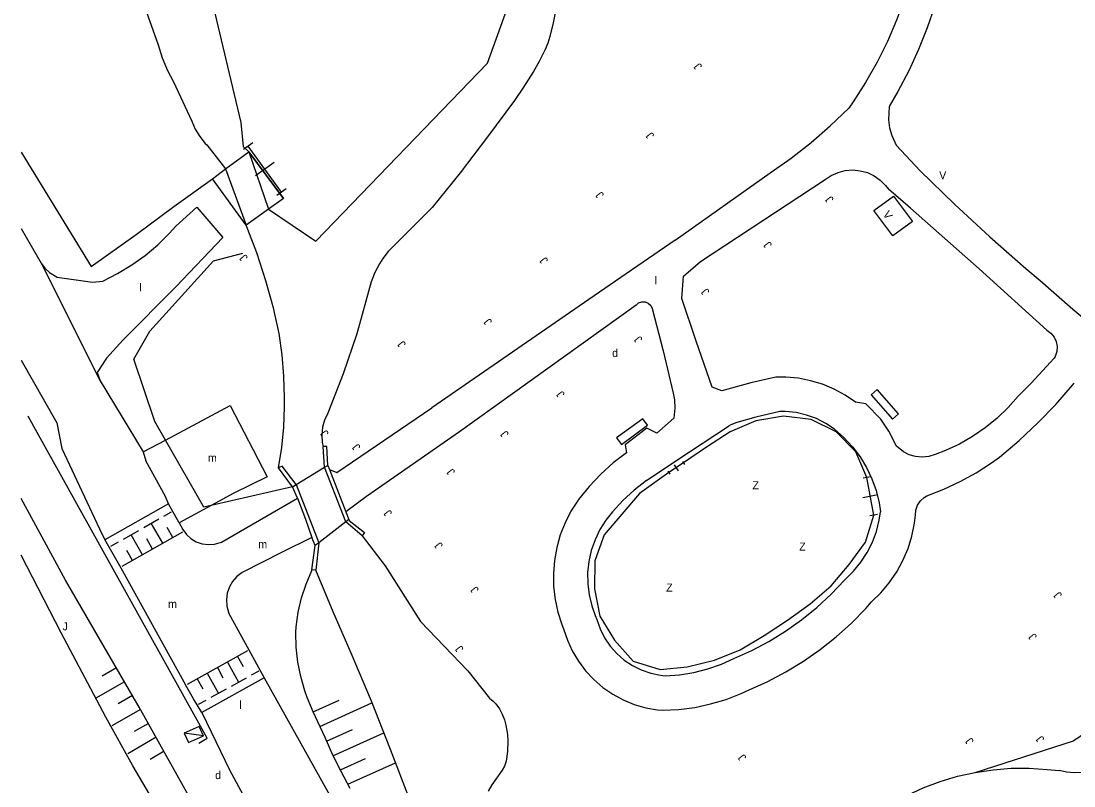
# Model space of a CAD drawing. Extents: x 134999 to 136502, y 457398 to 459002.
# Drawn here: x 135000 to 135065.8, y 458682.3 to 458730 of the extents above; entities that cross this region are included whole.
import ezdxf

# ---------------------------------------------------------------- set-up
doc = ezdxf.new("R2010")
doc.units = 0
for name, color, linetype in [('RI_DGTB_18', 7, 'Continuous'), ('RI_DGTB_29', 7, 'Continuous'), ('RI_DGTB_30', 7, 'Continuous'), ('RI_DGTB_31', 7, 'Continuous'), ('RI_DGTB_32', 7, 'Continuous'), ('RI_DGTB_43', 7, 'Continuous'), ('RI_DGTB_48', 7, 'Continuous'), ('RI_DGTB_53', 7, 'Continuous'), ('RI_DGTB_54', 7, 'Continuous'), ('RI_DGTB_55', 7, 'Continuous'), ('RI_DGTB_58', 7, 'Continuous')]:
    doc.layers.add(name, color=color, linetype=linetype)

msp = doc.modelspace()

# ---------------------------------------------------------------- linework, layer by layer
at = {"layer": 'RI_DGTB_18'}
for p, q in [((135005.956, 458689.626), (135005.061, 458689.111)), ((135006.455, 458688.759), (135004.666, 458687.729)), ((135006.954, 458687.893), (135006.059, 458687.378)), ((135018.247, 458686.872), (135019.875, 458687.608)), ((135018.659, 458685.961), (135021.915, 458687.432)), ((135007.453, 458687.026), (135005.663, 458685.996)), ((135007.952, 458686.159), (135007.057, 458685.644)), ((135019.071, 458685.049), (135020.698, 458685.785)), ((135019.482, 458684.138), (135022.66, 458685.574)), ((135008.45, 458685.293), (135006.661, 458684.263)), ((135059.6, 458683.102), (135065.753, 458685.066)), ((135008.949, 458684.426), (135008.055, 458683.911)), ((135019.965, 458683.259), (135021.522, 458683.963)), ((135020.419, 458682.367), (135023.381, 458683.705))]:
    msp.add_line(p, q, dxfattribs=at)
for points in [[(135011.049, 458680.625), (135007.382, 458687.179), (135002.772, 458695.104), (135000, 458700.209)], [(135020.549, 458682.084), (135020.005, 458683.162), (135019.468, 458684.17), (135019.001, 458685.28), (135018.247, 458686.872), (135017.875, 458687.785), (135017.731, 458688.184), (135017.469, 458689.077), (135017.286, 458689.988), (135017.182, 458690.912), (135017.157, 458691.842), (135017.186, 458692.194), (135017.315, 458693.1), (135017.523, 458693.99), (135017.808, 458694.859), (135018.168, 458695.7), (135018.174, 458695.751)], [(135068.609, 458689.284), (135068.457, 458688.604), (135068.229, 458687.946), (135067.926, 458687.319), (135067.553, 458686.73), (135067.116, 458686.187), (135066.619, 458685.699), (135066.069, 458685.27), (135065.753, 458685.066)], [(135068.076, 458684.008), (135067.695, 458683.679), (135067.267, 458683.414), (135066.802, 458683.22), (135066.312, 458683.102), (135065.81, 458683.063), (135065.308, 458683.104), (135064.849, 458683.214)]]:
    msp.add_lwpolyline(points, dxfattribs=at)
at = {"layer": 'RI_DGTB_30'}
for points in [[(135011.126, 458685.97), (135010.194, 458685.542), (135010.46, 458684.963), (135011.392, 458685.391), (135011.126, 458685.97)], [(135011.392, 458685.391), (135010.194, 458685.542)]]:
    msp.add_lwpolyline(points, dxfattribs=at)
at = {"layer": 'RI_DGTB_31'}
for p, q in [((135008.926, 458699.108), (135009.399, 458699.378)), ((135007.662, 458698.388), (135008.61, 458698.928)), ((135008.849, 458697.407), (135008.136, 458698.658)), ((135006.322, 458695.967), (135010.112, 458698.127)), ((135006.399, 458697.668), (135007.347, 458698.209)), ((135007.586, 458696.687), (135006.873, 458697.938)), ((135009.481, 458697.767), (135009.124, 458698.392)), ((135005.609, 458697.218), (135006.084, 458697.489)), ((135008.217, 458697.047), (135007.861, 458697.673)), ((135006.954, 458696.327), (135006.598, 458696.953)), ((135014.149, 458690.687), (135010.374, 458688.591)), ((135012.891, 458689.989), (135013.59, 458688.73)), ((135013.52, 458690.338), (135013.869, 458689.708)), ((135012.262, 458689.639), (135012.611, 458689.01)), ((135014.848, 458689.428), (135014.376, 458689.166)), ((135011.004, 458688.94), (135011.353, 458688.311)), ((135011.633, 458689.29), (135012.332, 458688.031)), ((135014.061, 458688.991), (135013.118, 458688.467)), ((135012.803, 458688.293), (135011.86, 458687.769)), ((135011.545, 458687.594), (135011.073, 458687.332))]:
    msp.add_line(p, q, dxfattribs=at)
at = {"layer": 'RI_DGTB_32'}
for points in [[(135053.099, 458706.665), (135054.436, 458705.165), (135054.809, 458705.498), (135053.472, 458706.998), (135053.099, 458706.665)], [(135037.502, 458703.579), (135039.136, 458704.782), (135038.839, 458705.185), (135037.206, 458703.981), (135037.502, 458703.579)]]:
    msp.add_lwpolyline(points, dxfattribs=at)
at = {"layer": 'RI_DGTB_48'}
for p, q in [((135014.482, 458722.416), (135013.906, 458722.002)), ((135016.266, 458719.329), (135014.194, 458722.209)), ((135016.39, 458718.926), (135014.23, 458721.856)), ((135015.806, 458721.184), (135014.654, 458720.354)), ((135016.554, 458719.536), (135015.978, 458719.122))]:
    msp.add_line(p, q, dxfattribs=at)
for points in [[(135000, 458721.836), (135004.37, 458714.69), (135007.191, 458716.692), (135009.549, 458718.426), (135011.951, 458720.166)], [(135009.015, 458703.852), (135008.351, 458705.015), (135007.036, 458708.892), (135008.041, 458710.654), (135012.017, 458715.034), (135013.845, 458715.522)], [(135011.098, 458684.917), (135011.634, 458685.233), (135000.806, 458704.695), (135000.444, 458705.351)], [(135052.842, 458701.513), (135052.137, 458703.119), (135050.915, 458704.361), (135049.349, 458705.125), (135047.621, 458705.341), (135045.899, 458705.058), (135044.295, 458704.362), (135042.82, 458703.414), (135041.379, 458702.421)], [(135011.877, 458699.761), (135011.412, 458699.655), (135009.015, 458703.852)], [(135040.459, 458701.815), (135038.642, 458700.505), (135036.416, 458697.941), (135035.845, 458696.303), (135035.812, 458694.564), (135036.165, 458692.857), (135037.063, 458691.362), (135038.233, 458690.054), (135039.933, 458689.529), (135041.619, 458689.694), (135043.31, 458690.097), (135044.923, 458690.762), (135046.422, 458691.638), (135047.871, 458692.602), (135049.288, 458693.615), (135050.6, 458694.75), (135051.728, 458696.076), (135052.759, 458697.483), (135053.266, 458699.157)], [(135016.958, 458700.926), (135011.877, 458699.761)]]:
    msp.add_lwpolyline(points, dxfattribs=at)
at = {"layer": 'RI_DGTB_53'}
for p, q in [((135054.664, 458722.267), (135056.174, 458720.653)), ((135040.861, 458716.324), (135046.806, 458720.536)), ((135040.861, 458716.324), (135035.474, 458712.63)), ((135035.474, 458712.63), (135025.652, 458705.862)), ((135038.424, 458712.272), (135027.385, 458704.355)), ((135019.731, 458701.824), (135025.652, 458705.862)), ((135040.968, 458702.604), (135044.193, 458704.715)), ((135027.385, 458704.355), (135021.588, 458700.32)), ((135007.619, 458703.108), (135007.799, 458702.544)), ((135039.065, 458701.316), (135040.968, 458702.604)), ((135041.318, 458702.513), (135041.439, 458702.328)), ((135019.258, 458702.004), (135019.731, 458701.824)), ((135019.258, 458702.004), (135020.289, 458699.379)), ((135040.398, 458701.908), (135040.52, 458701.723)), ((135041.379, 458702.421), (135040.459, 458701.815)), ((135041.379, 458702.42), (135040.459, 458701.815)), ((135040.798, 458702.302), (135041.04, 458701.934)), ((135053.077, 458701.556), (135052.606, 458701.471)), ((135053.266, 458699.157), (135052.842, 458701.513)), ((135053.266, 458699.157), (135052.842, 458701.513)), ((135009.203, 458699.862), (135005.243, 458697.624)), ((135009.876, 458698.682), (135009.203, 458699.862)), ((135012.531, 458697.48), (135017.261, 458700.214)), ((135021.588, 458700.32), (135020.289, 458699.379)), ((135053.526, 458700.42), (135052.583, 458700.25)), ((135053.501, 458699.2), (135053.03, 458699.115)), ((135035.863, 458692.891), (135035.972, 458692.645)), ((135015.195, 458689.003), (135011.289, 458686.835)), ((135015.195, 458689.003), (135019.656, 458680.989)), ((135011.289, 458686.835), (135013.034, 458683.218)), ((135013.034, 458683.218), (135015.815, 458678.171))]:
    msp.add_line(p, q, dxfattribs=at)
for points in [[(135055.604, 458732.803), (135055.183, 458731.42), (135054.686, 458730.063), (135054.115, 458728.735), (135053.472, 458727.44), (135052.758, 458726.183), (135051.975, 458724.968), (135051.703, 458724.578)], [(135057.075, 458730.97), (135056.61, 458729.586), (135056.07, 458728.23), (135055.457, 458726.905), (135054.772, 458725.616), (135054.224, 458724.687)], [(135046.806, 458720.536), (135048.104, 458721.452), (135049.355, 458722.432), (135050.554, 458723.474), (135051.7, 458724.575), (135051.703, 458724.578)], [(135054.224, 458724.687), (135054.19, 458723.84), (135054.249, 458723.341), (135054.387, 458722.858), (135054.664, 458722.267)], [(135050.221, 458720.114), (135050.608, 458720.374), (135051.035, 458720.564), (135051.487, 458720.678), (135051.952, 458720.714), (135052.416, 458720.67), (135052.866, 458720.547), (135053.289, 458720.349), (135053.672, 458720.083), (135054.003, 458719.754), (135054.189, 458719.509)], [(135056.174, 458720.653), (135058.308, 458718.572), (135060.508, 458716.539), (135062.762, 458714.565), (135063.662, 458713.805)], [(135042.444, 458715.007), (135050.221, 458720.114)], [(135064.078, 458710.704), (135059.845, 458714.543), (135055.559, 458718.323), (135054.189, 458719.509)], [(135009.666, 458717.206), (135010.976, 458718.396), (135012.613, 458716.502), (135009.67, 458713.418), (135006.369, 458710.107), (135005.337, 458708.955), (135004.759, 458708.073), (135004.945, 458707.557)], [(135000, 458717.058), (135001.259, 458714.901)], [(135005.106, 458713.782), (135006.027, 458714.247), (135006.911, 458714.783), (135007.75, 458715.385), (135008.541, 458716.05), (135009.278, 458716.775), (135009.666, 458717.206)], [(135043.776, 458706.917), (135043.171, 458707.155), (135042.166, 458710.023), (135041.274, 458712.698), (135041.387, 458714.088), (135042.444, 458715.007)], [(135001.259, 458714.901), (135004.945, 458707.557)], [(135001.259, 458714.901), (135001.488, 458714.58), (135001.778, 458714.311), (135002.263, 458714.017)], [(135002.263, 458714.017), (135004.472, 458713.713), (135005.106, 458713.782)], [(135063.662, 458713.805), (135065.698, 458712.017), (135067.786, 458710.289), (135069.923, 458708.624), (135072.109, 458707.023), (135074.342, 458705.487), (135076.618, 458704.017), (135078.938, 458702.616), (135081.297, 458701.283), (135081.624, 458701.106)], [(135038.424, 458712.272), (135038.581, 458712.413), (135038.779, 458712.485), (135038.99, 458712.48), (135039.183, 458712.396), (135039.332, 458712.248), (135039.414, 458712.062)], [(135039.414, 458712.062), (135040.11, 458709.431), (135040.727, 458706.78), (135040.816, 458706.369)], [(135064.078, 458710.704), (135064.334, 458710.521), (135064.535, 458710.28), (135064.668, 458709.996), (135064.726, 458709.688), (135064.705, 458709.375), (135064.605, 458709.077), (135064.542, 458708.963)], [(135000, 458708.846), (135002.23, 458704.919), (135002.548, 458703.315), (135004.895, 458698.301), (135005.243, 458697.624)], [(135064.542, 458708.963), (135063.09, 458707.4), (135062.296, 458706.594)], [(135047.146, 458707.77), (135045.585, 458707.419), (135043.776, 458706.917)], [(135052.117, 458706.223), (135051.474, 458706.663), (135050.79, 458707.035), (135050.071, 458707.335), (135049.325, 458707.559), (135048.56, 458707.706), (135047.784, 458707.774), (135047.146, 458707.77)], [(135004.945, 458707.557), (135007.619, 458703.108)], [(135061.119, 458702.79), (135062.344, 458703.825), (135063.517, 458704.919), (135064.633, 458706.071), (135065.691, 458707.277), (135065.791, 458707.398)], [(135062.296, 458706.594), (135061.665, 458705.875), (135060.976, 458705.212), (135060.235, 458704.609), (135059.445, 458704.07), (135058.613, 458703.598), (135057.744, 458703.198), (135057.099, 458702.955)], [(135009.015, 458703.852), (135013.057, 458706.007), (135015.378, 458701.562), (135013.299, 458700.529), (135011.877, 458699.761)], [(135040.816, 458706.369), (135040.845, 458705.848), (135040.784, 458705.219)], [(135054.682, 458703.464), (135054.217, 458704.409), (135053.712, 458705.164), (135052.776, 458706.119), (135052.117, 458706.223)], [(135040.784, 458705.219), (135039.711, 458704.289), (135039.084, 458704.588), (135037.737, 458703.555), (135037.823, 458703.06)], [(135047.397, 458705.638), (135045.892, 458705.289), (135044.707, 458704.956)], [(135050.818, 458704.522), (135050.271, 458704.889), (135049.682, 458705.188), (135049.062, 458705.414), (135048.419, 458705.563), (135047.763, 458705.633), (135047.397, 458705.638)], [(135044.707, 458704.956), (135044.338, 458704.802), (135044.193, 458704.715)], [(135050.818, 458704.522), (135051.407, 458704.006), (135051.941, 458703.432), (135052.414, 458702.807), (135052.82, 458702.137), (135053.156, 458701.429), (135053.418, 458700.691), (135053.604, 458699.929), (135053.689, 458699.37)], [(135007.619, 458703.108), (135009.015, 458703.852)], [(135057.099, 458702.955), (135056.704, 458702.832), (135056.294, 458702.787), (135055.882, 458702.821), (135055.485, 458702.935), (135055.117, 458703.122), (135054.682, 458703.464)], [(135009.203, 458699.862), (135009.022, 458700.336), (135007.799, 458702.544)], [(135037.823, 458703.06), (135036.993, 458702.418), (135036.214, 458701.716), (135035.491, 458700.956), (135034.828, 458700.144), (135034.792, 458700.095)], [(135056.577, 458700.373), (135057.641, 458700.779), (135058.675, 458701.26), (135059.672, 458701.812), (135060.627, 458702.432), (135061.119, 458702.79)], [(135039.065, 458701.316), (135038.304, 458700.725), (135037.596, 458700.073), (135036.943, 458699.364), (135036.535, 458698.852)], [(135017.261, 458700.214), (135017.759, 458698.906), (135018.165, 458697.756)], [(135034.792, 458700.095), (135034.351, 458699.409), (135033.98, 458698.683), (135033.682, 458697.924), (135033.46, 458697.14), (135033.316, 458696.337), (135033.251, 458695.524), (135033.265, 458694.709), (135033.36, 458693.899), (135033.533, 458693.102), (135033.784, 458692.327), (135033.887, 458692.067)], [(135055.879, 458699.164), (135055.903, 458699.483), (135056.005, 458699.787), (135056.179, 458700.056), (135056.414, 458700.273), (135056.577, 458700.373)], [(135011.877, 458699.761), (135009.876, 458698.682)], [(135051.493, 458695.173), (135052.01, 458695.674), (135052.467, 458696.23), (135052.861, 458696.832), (135053.185, 458697.475), (135053.436, 458698.15), (135053.611, 458698.848), (135053.689, 458699.37)], [(135009.876, 458698.682), (135010.102, 458698.271)], [(135036.535, 458698.852), (135036.16, 458698.258), (135035.855, 458697.625), (135035.624, 458696.962), (135035.47, 458696.276), (135035.395, 458695.578), (135035.4, 458694.875), (135035.484, 458694.178), (135035.648, 458693.494), (135035.863, 458692.891)], [(135053.136, 458693.739), (135053.717, 458694.311), (135054.239, 458694.937), (135054.698, 458695.612), (135055.088, 458696.328), (135055.406, 458697.079), (135055.65, 458697.857), (135055.815, 458698.655), (135055.879, 458699.164)], [(135010.102, 458698.271), (135010.326, 458697.958), (135010.612, 458697.695), (135010.946, 458697.496), (135011.313, 458697.369), (135011.699, 458697.319), (135012.087, 458697.35), (135012.531, 458697.48)], [(135005.243, 458697.624), (135006.223, 458695.87), (135010.265, 458688.569)], [(135018.165, 458697.756), (135016.315, 458696.84), (135013.808, 458695.583)], [(135013.808, 458695.583), (135013.482, 458695.333), (135013.214, 458695.028), (135013.012, 458694.677), (135012.882, 458694.292), (135012.831, 458693.89), (135012.858, 458693.485), (135012.983, 458693.027)], [(135044.526, 458690.207), (135045.641, 458690.706), (135046.72, 458691.276), (135047.76, 458691.916), (135048.756, 458692.622), (135049.704, 458693.393), (135050.599, 458694.223), (135051.438, 458695.111), (135051.493, 458695.173)], [(135045.474, 458688.248), (135046.643, 458688.772), (135047.778, 458689.369), (135048.873, 458690.035), (135049.925, 458690.768), (135050.928, 458691.565), (135051.881, 458692.423), (135052.777, 458693.339), (135053.136, 458693.739)], [(135012.983, 458693.027), (135014.237, 458690.746), (135015.195, 458689.003)], [(135035.972, 458692.645), (135036.176, 458692.059), (135036.454, 458691.505), (135036.8, 458690.99), (135037.21, 458690.525), (135037.676, 458690.116), (135038.191, 458689.77), (135038.746, 458689.494), (135039.332, 458689.291), (135039.94, 458689.165), (135040.241, 458689.133)], [(135033.887, 458692.067), (135034.125, 458691.359), (135034.437, 458690.68), (135034.82, 458690.039), (135035.269, 458689.443), (135035.78, 458688.897), (135036.345, 458688.41), (135036.96, 458687.986), (135037.617, 458687.63), (135038.307, 458687.346), (135039.024, 458687.137), (135039.76, 458687.007), (135040.076, 458686.975)], [(135040.241, 458689.133), (135041.14, 458689.197), (135042.031, 458689.34), (135042.905, 458689.562), (135043.755, 458689.86), (135044.526, 458690.207)], [(135011.289, 458686.835), (135010.763, 458687.682), (135010.265, 458688.569)], [(135040.076, 458686.975), (135041.085, 458687.028), (135042.086, 458687.16), (135043.074, 458687.371), (135044.042, 458687.66), (135044.985, 458688.024), (135045.474, 458688.248)]]:
    msp.add_lwpolyline(points, dxfattribs=at)
at = {"layer": 'RI_DGTB_54'}
for p, q in [((135012.779, 458720.781), (135014.23, 458721.856)), ((135011.951, 458720.166), (135012.779, 458720.781)), ((135014.065, 458717.278), (135011.951, 458720.166)), ((135015.455, 458718.267), (135014.065, 458717.278)), ((135017.187, 458701.075), (135018.958, 458702.157)), ((135018.958, 458702.157), (135019.159, 458702.257)), ((135019.159, 458702.257), (135019.258, 458702.004)), ((135019.258, 458702.004), (135020.289, 458699.379)), ((135016.958, 458700.926), (135017.187, 458701.075)), ((135017.261, 458700.214), (135016.958, 458700.926)), ((135020.289, 458699.379), (135020.48, 458698.892)), ((135020.288, 458698.743), (135018.61, 458697.436)), ((135020.48, 458698.892), (135020.288, 458698.743)), ((135020.48, 458698.892), (135020.504, 458698.831)), ((135018.372, 458697.257), (135018.165, 458697.756)), ((135018.61, 458697.436), (135018.372, 458697.257))]:
    msp.add_line(p, q, dxfattribs=at)
for points in [[(135014.23, 458721.856), (135016.39, 458718.926)], [(135016.39, 458718.926), (135015.455, 458718.267)]]:
    msp.add_lwpolyline(points, dxfattribs=at)
at = {"layer": 'RI_DGTB_55'}
msp.add_lwpolyline([(135053.267, 458718.18), (135054.493, 458719.089), (135055.686, 458717.503), (135054.46, 458716.594)], close=True, dxfattribs=at)
at = {"layer": 'RI_DGTB_58'}
for p, q in [((135010.848, 458735.762), (135013.73, 458723.684)), ((135029.139, 458727.386), (135030.864, 458732.152)), ((135018.422, 458716.268), (135029.139, 458727.386)), ((135013.73, 458723.684), (135013.876, 458722.176)), ((135013.876, 458722.176), (135014.23, 458721.856)), ((135014.23, 458721.856), (135015.455, 458718.267)), ((135012.779, 458720.781), (135014.065, 458717.278)), ((135015.455, 458718.267), (135018.422, 458716.268)), ((135018.958, 458702.157), (135018.869, 458703.457)), ((135016.958, 458700.926), (135016.085, 458702.115)), ((135020.288, 458698.743), (135018.958, 458702.157)), ((135017.187, 458701.075), (135018.61, 458697.436)), ((135021.301, 458697.868), (135020.288, 458698.743)), ((135018.174, 458695.751), (135018.372, 458697.257)), ((135018.61, 458697.436), (135018.409, 458695.733)), ((135018.409, 458695.733), (135018.174, 458695.751))]:
    msp.add_line(p, q, dxfattribs=at)
for points in [[(135007.398, 458731.815), (135008.564, 458728.528), (135008.819, 458727.712), (135009.149, 458726.924), (135009.518, 458726.225), (135010.663, 458723.771), (135010.875, 458723.266), (135011.159, 458722.798), (135011.507, 458722.376), (135011.595, 458722.287), (135012.779, 458720.781)], [(135033.564, 458731.612), (135033.237, 458729.896), (135033.037, 458729.049), (135032.902, 458728.636), (135032.734, 458728.232), (135032.364, 458727.497), (135032.013, 458726.873), (135031.347, 458725.815), (135030.815, 458725.044), (135029.137, 458722.778), (135027.434, 458720.546), (135026.565, 458719.448), (135025.68, 458718.364), (135022.929, 458715.62), (135022.608, 458715.197), (135022.384, 458714.849), (135022.094, 458714.303), (135021.862, 458713.729), (135020.97, 458710.481), (135020.113, 458707.99), (135019.651, 458706.755), (135019.155, 458705.528), (135018.955, 458705.101), (135018.83, 458704.647), (135018.784, 458704.178), (135018.818, 458703.707), (135018.869, 458703.457)], [(135016.085, 458702.115), (135016.291, 458703.376), (135016.417, 458704.648), (135016.464, 458705.925), (135016.459, 458706.492), (135016.424, 458707.836), (135016.309, 458709.175), (135016.115, 458710.506), (135015.842, 458711.822), (135015.793, 458712.022), (135015.295, 458713.794), (135014.72, 458715.543), (135014.065, 458717.278)], [(135019.159, 458702.257), (135019.104, 458703.451), (135018.869, 458703.457)], [(135017.187, 458701.075), (135016.313, 458702.217), (135016.085, 458702.115)], [(135020.504, 458698.831), (135021.446, 458698.084), (135021.301, 458697.868)], [(135021.301, 458697.868), (135022.737, 458695.987), (135024.957, 458692.525), (135027.908, 458689.447), (135029.27, 458687.73), (135029.5, 458687.544), (135029.663, 458687.372), (135029.881, 458687.072), (135030.058, 458686.737), (135030.195, 458686.372), (135030.285, 458686.047), (135030.381, 458685.471), (135030.408, 458685.039), (135030.385, 458684.404), (135030.302, 458683.799), (135030.203, 458683.491), (135030.062, 458683.228), (135029.409, 458682.329), (135029.17, 458681.928)], [(135009.444, 458679.342), (135008.431, 458681.033), (135006.987, 458683.513), (135005.294, 458686.55), (135002.502, 458691.821), (135000, 458696.67)], [(135024.294, 458681.393), (135023.088, 458684.529), (135021.892, 458687.548), (135020.624, 458690.537), (135019.487, 458693.122), (135018.409, 458695.733)], [(135040.395, 458665.332), (135040.813, 458665.753), (135041.397, 458666.423), (135041.666, 458666.78), (135041.919, 458667.155), (135050.819, 458678.294), (135051.62, 458679.093), (135052.476, 458679.833), (135053.381, 458680.51), (135054.332, 458681.122), (135055.324, 458681.665), (135056.352, 458682.137), (135057.411, 458682.535), (135058.496, 458682.857), (135059.6, 458683.102)], [(135059.6, 458683.102), (135060.719, 458683.268), (135061.846, 458683.355), (135062.978, 458683.361), (135064.106, 458683.288), (135064.849, 458683.214)]]:
    msp.add_lwpolyline(points, dxfattribs=at)

# ---------------------------------------------------------------- texts
at = {"layer": 'RI_DGTB_29'}
for p in [(135036.921, 458709.038), (135012.122, 458682.681)]:
    msp.add_text('d', height=0.5, dxfattribs=at).set_placement(p)
at = {"layer": 'RI_DGTB_30'}
msp.add_text('V', height=0.5, dxfattribs=at).set_placement((135057.354, 458720.138))
msp.add_text('V', height=0.5, rotation=305.19647, dxfattribs=at).set_placement((135053.81, 458717.943))
at = {"layer": 'RI_DGTB_31'}
for rotation, p in [(129.05052, (135042.576, 458727.193)), (129.05052, (135039.586, 458722.873)), (129.05052, (135036.447, 458719.164)), (129.05052, (135050.793, 458718.888)), (129.05052, (135046.939, 458716.054)), (132.83819, (135014.2, 458715.262)), (129.05052, (135032.954, 458715.076)), (129.05052, (135043.04, 458713.125)), (129.05052, (135029.458, 458711.247)), (129.05052, (135024.072, 458709.848)), (129.05052, (135038.852, 458710.147)), (129.05052, (135033.994, 458706.72)), (129.05052, (135019.249, 458704.284)), (129.05052, (135030.496, 458704.239)), (129.05052, (135021.238, 458703.422)), (129.05052, (135027.144, 458701.869)), (129.05052, (135023.211, 458699.299)), (129.05052, (135026.386, 458697.277)), (129.05052, (135028.63, 458694.516)), (129.05052, (135065.059, 458694.179)), (129.05052, (135063.491, 458691.582)), (129.05052, (135027.676, 458690.821)), (129.05052, (135059.543, 458685.07)), (129.05052, (135063.953, 458685.188)), (129.05052, (135045.341, 458684.038))]:
    msp.add_text('J', height=0.5, rotation=rotation, dxfattribs=at).set_placement(p)
msp.add_text('J', height=0.5, dxfattribs=at).set_placement((135002.592, 458691.971))
at = {"layer": 'RI_DGTB_32'}
for p in [(135045.688, 458700.778), (135048.607, 458696.952), (135040.298, 458694.389)]:
    msp.add_text('Z', height=0.5, dxfattribs=at).set_placement(p)
at = {"layer": 'RI_DGTB_43'}
for s, p in [('l', (135007.385, 458713.138)), ('l', (135039.574, 458713.569)), ('m', (135011.672, 458702.493)), ('m', (135014.816, 458697.095)), ('m', (135009.183, 458693.366)), ('l', (135013.627, 458687.066))]:
    msp.add_text(s, height=0.5, dxfattribs=at).set_placement(p)

doc.saveas('drawing.dxf')
